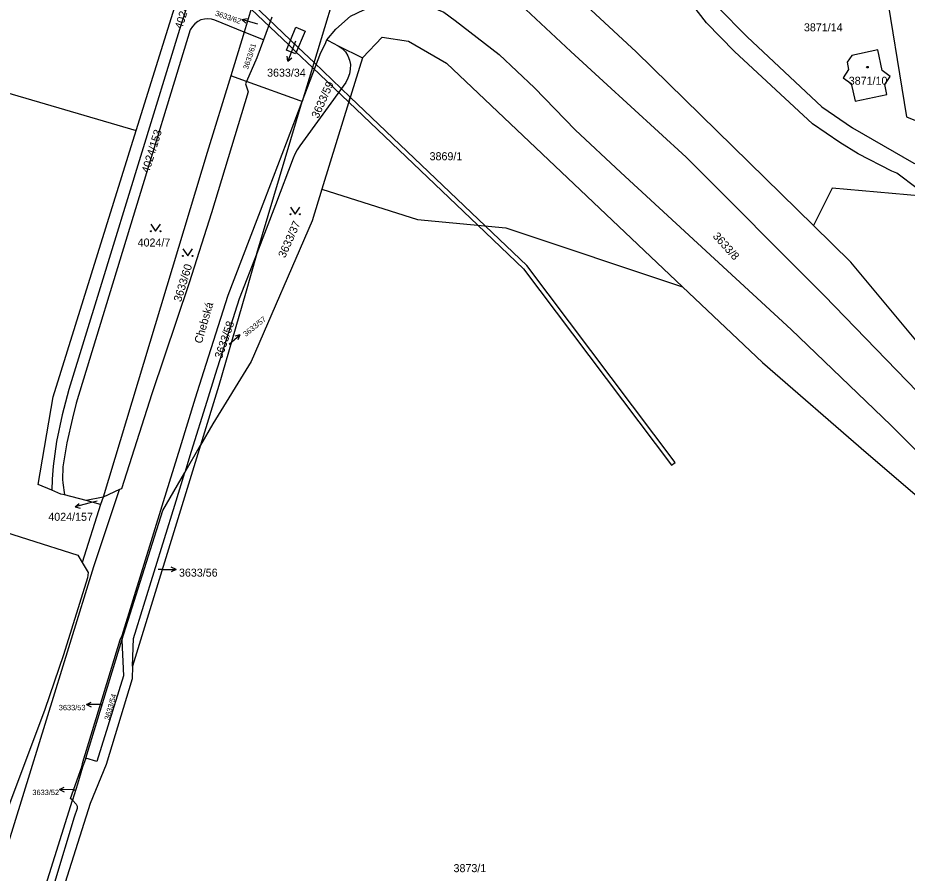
# Model space of a CAD drawing. Extents: x -869103 to -863415, y -1015889 to -1012477.
# Drawn here: x -867479.1 to -867290.2, y -1014822.1 to -1014640.5 of the extents above; entities that cross this region are included whole.
import ezdxf

# ---------------------------------------------------------------- set-up
doc = ezdxf.new("R2010")
doc.units = 0
for name, color, linetype in [('Hranice parcel', 7, 'Continuous'), ('Parcelní čísla', 7, 'Continuous'), ('Pop  PČ popisy', 7, 'Continuous'), ('Vnitřní kresba', 7, 'Continuous'), ('Věcná břemena k části', 7, 'Continuous'), ('Značky budov', 7, 'Continuous'), ('Značky kultur', 7, 'Continuous')]:
    doc.layers.add(name, color=color, linetype=linetype)

msp = doc.modelspace()

# ---------------------------------------------------------------- linework, layer by layer
at = {"layer": 'Hranice parcel'}
for p, q in [((-867429.51, -1014638.58), (-867431.04, -1014643.55)), ((-867425.18, -1014640.35), (-867426.94, -1014645.21)), ((-867431.04, -1014643.55), (-867433.88, -1014652.8)), ((-867426.94, -1014645.21), (-867431.04, -1014643.55)), ((-867411.05, -1014646.46), (-867405.89, -1014649.01)), ((-867310.1, -1014684.61), (-867347.74, -1014647.76)), ((-867388.08, -1014650.11), (-867337.92, -1014697.61)), ((-867433.88, -1014652.8), (-867438.9, -1014669.13)), ((-867430.53, -1014654.01), (-867433.88, -1014652.8)), ((-867428.33, -1014690.56), (-867418.71, -1014658.3)), ((-867438.9, -1014669.13), (-867460.96, -1014742.25)), ((-867414.51, -1014676.86), (-867416.6, -1014683.59)), ((-867337.92, -1014697.61), (-867320.94, -1014713.69)), ((-867437.67, -1014726.68), (-867440.29, -1014731.24)), ((-867440.29, -1014731.24), (-867454.73, -1014778.18)), ((-867443.65, -1014737.08), (-867440.29, -1014731.24)), ((-867464.56, -1014743.02), (-867469.22, -1014741.81)), ((-867460.96, -1014742.25), (-867464.56, -1014743.02)), ((-867461.53, -1014743.81), (-867464.56, -1014743.02)), ((-867460.96, -1014742.25), (-867461.53, -1014743.81)), ((-867461.53, -1014743.81), (-867465.42, -1014756.14)), ((-867464.66, -1014797.72), (-867456.99, -1014772.66)), ((-867464.66, -1014797.72), (-867465.37, -1014799.6)), ((-867465.51, -1014799.54), (-867465.37, -1014799.6))]:
    msp.add_line(p, q, dxfattribs=at)
for points in [[(-867287.5, -1014677.45), (-867288.07, -1014676.76), (-867292.37, -1014673.52), (-867293.48, -1014673.1), (-867300.63, -1014669.39), (-867304.49, -1014667.01), (-867310.29, -1014663.03), (-867326.84, -1014647.64), (-867332.8, -1014641.56), (-867342.92, -1014628.43), (-867346.06, -1014623.3), (-867347.78, -1014618.58), (-867348.19, -1014615.63), (-867348.13, -1014613.27), (-867347.6, -1014603.96), (-867344.59, -1014591.98)], [(-867433.43, -1014601.09), (-867433.8, -1014602.11), (-867434.25, -1014602.92), (-867435.13, -1014604.14), (-867436.07, -1014605.89), (-867436.8, -1014607.75), (-867437.23, -1014609.19), (-867437.54, -1014610.66), (-867437.73, -1014612.64), (-867437.77, -1014614.15), (-867437.63, -1014615.62), (-867437.5, -1014616.64), (-867437.46, -1014617.64), (-867437.62, -1014618.63), (-867441.1, -1014631.64), (-867444.5, -1014642.09), (-867461.61, -1014697.87), (-867468.25, -1014719.41), (-867469.72, -1014724.82), (-867470.91, -1014730.47), (-867471.61, -1014735.73), (-867471.83, -1014738.49), (-867471.9, -1014740.82)], [(-867453.98, -1014664.47), (-867445.06, -1014635.87), (-867437.43, -1014607.15), (-867436.16, -1014601.6)], [(-867347.74, -1014647.76), (-867371.73, -1014625.43), (-867384.55, -1014609.47)], [(-867410.73, -1014631.83), (-867417.19, -1014653.38), (-867418.71, -1014658.3)], [(-867295.23, -1014631.45), (-867290.36, -1014661.52), (-867276.07, -1014667.37)], [(-867331.08, -1014637.42), (-867330.51, -1014638.17), (-867324.21, -1014644.53), (-867308.34, -1014659.44), (-867301.8, -1014663.9), (-867288.76, -1014671.39), (-867286.75, -1014672.02), (-867283.53, -1014672.4), (-867279.99, -1014672.56)], [(-867558.52, -1014705.66), (-867534.26, -1014640.92), (-867453.98, -1014664.47)], [(-867431.04, -1014643.55), (-867437.26, -1014641.04), (-867437.99, -1014640.82), (-867438.73, -1014640.74), (-867439.48, -1014640.79), (-867440.24, -1014640.96), (-867440.9, -1014641.29), (-867441.51, -1014641.76), (-867441.97, -1014642.35), (-867442.52, -1014643.07), (-867466.7, -1014722.31), (-867467.5, -1014725.48), (-867468.69, -1014730.76), (-867469.55, -1014735.86), (-867469.64, -1014738.5), (-867469.55, -1014739.23), (-867469.22, -1014741.81)], [(-867420.07, -1014642.51), (-867418.07, -1014643.35), (-867420.1, -1014648.15), (-867422, -1014647.35), (-867420.07, -1014642.51)], [(-867426.94, -1014645.21), (-867428.32, -1014649.04), (-867430.53, -1014654.01)], [(-867418.71, -1014658.3), (-867414.73, -1014647.87), (-867413.85, -1014646.08), (-867413.48, -1014645.2), (-867413.18, -1014645.32), (-867411.05, -1014646.46)], [(-867405.89, -1014649.01), (-867401.73, -1014644.63), (-867396.14, -1014645.48), (-867388.08, -1014650.11)], [(-867411.05, -1014646.46), (-867410.23, -1014647), (-867409.53, -1014647.71), (-867409.02, -1014648.56), (-867408.64, -1014649.49), (-867408.47, -1014650.45), (-867408.49, -1014651.45), (-867408.67, -1014652.42), (-867408.99, -1014653.36), (-867409.45, -1014654.23), (-867419.17, -1014667.72), (-867419.74, -1014668.54), (-867420.24, -1014669.44), (-867420.64, -1014670.34), (-867424.4, -1014680.24), (-867428.33, -1014690.56)], [(-867405.89, -1014649.01), (-867409.77, -1014661.55), (-867414.51, -1014676.86)], [(-867295.48, -1014651.68), (-867296.42, -1014647.33), (-867301.94, -1014648.52), (-867302.93, -1014649.94), (-867302.63, -1014651.46), (-867303.8, -1014653.29), (-867302.08, -1014654.44), (-867301.22, -1014658.22), (-867294.5, -1014656.78), (-867294.91, -1014654.7), (-867293.79, -1014652.94), (-867295.48, -1014651.68)], [(-867430.53, -1014654.01), (-867430.76, -1014654.52), (-867430.18, -1014656.22), (-867437.95, -1014681.91), (-867442.69, -1014696.79), (-867450.63, -1014720.37), (-867457.05, -1014740.48), (-867457.48, -1014740.67), (-867460.96, -1014742.25)], [(-867418.71, -1014658.3), (-867419.12, -1014658.15), (-867430.53, -1014654.01)], [(-867456.94, -1014771.63), (-867448.16, -1014743.23), (-867444.63, -1014731.84), (-867441.35, -1014721.19), (-867439.62, -1014715.58), (-867434.43, -1014699.37), (-867426.65, -1014679.08), (-867422.06, -1014667.08), (-867418.71, -1014658.3)], [(-867471.9, -1014740.82), (-867474.82, -1014739.61), (-867471.6, -1014720.96), (-867453.98, -1014664.47)], [(-867414.51, -1014676.86), (-867394.2, -1014683.35), (-867375.45, -1014685.13), (-867337.92, -1014697.61)], [(-867287.01, -1014678.35), (-867306.13, -1014676.71), (-867310.1, -1014684.61)], [(-867416.6, -1014683.59), (-867429.51, -1014713.5), (-867437.67, -1014726.68)], [(-867254.63, -1014749.76), (-867275.28, -1014724.69), (-867302.19, -1014692.36), (-867310.1, -1014684.61)], [(-867428.33, -1014690.56), (-867432.07, -1014700.19), (-867437.21, -1014716.24), (-867438.97, -1014721.96), (-867442.25, -1014732.57), (-867443.65, -1014737.08)], [(-867428.33, -1014690.56), (-867430.71, -1014699.02), (-867436.4, -1014718.6), (-867440.29, -1014731.24)], [(-867320.94, -1014713.69), (-867298.9, -1014732.83), (-867276.64, -1014751.83), (-867259.64, -1014773.63)], [(-867541.29, -1014730.85), (-867466.34, -1014754.61), (-867465.42, -1014756.14)], [(-867456.99, -1014772.66), (-867448.28, -1014745.15), (-867443.65, -1014737.08)], [(-867454.73, -1014778.18), (-867454.55, -1014772.32), (-867445.78, -1014743.98), (-867443.65, -1014737.08)], [(-867469.22, -1014741.81), (-867469.95, -1014741.62), (-867471.9, -1014740.82)], [(-867465.42, -1014756.14), (-867464.14, -1014758.25), (-867464.3, -1014759.43), (-867469.41, -1014775.78), (-867473.39, -1014787.36), (-867481.12, -1014807.98)], [(-867465.51, -1014799.54), (-867465.32, -1014798.56), (-867457.36, -1014772.56), (-867456.94, -1014771.63)], [(-867456.94, -1014771.63), (-867456.8, -1014771.66), (-867456.99, -1014772.66)], [(-867456.99, -1014772.66), (-867456.69, -1014780.19), (-867462.3, -1014798.43), (-867464.66, -1014797.72)], [(-867454.73, -1014778.18), (-867454.82, -1014780.87), (-867460.37, -1014799.02), (-867463.74, -1014807.35), (-867473.06, -1014836.85), (-867482.63, -1014868.55), (-867482.43, -1014870.63), (-867482.46, -1014871.18), (-867484.75, -1014878.82), (-867485.09, -1014879.28), (-867486.13, -1014880.31), (-867491.29, -1014896.97), (-867497.13, -1014916.21), (-867496.87, -1014918.28), (-867506.3, -1014948.47)], [(-867467.48, -1014806.65), (-867467.91, -1014806.28), (-867465.51, -1014799.54)], [(-867465.37, -1014799.6), (-867466.4, -1014803.21), (-867467.48, -1014806.65)], [(-867513.9, -1014954.71), (-867490.48, -1014879.71), (-867467.48, -1014806.65)], [(-867467.48, -1014806.65), (-867466.72, -1014807.45), (-867466.5, -1014807.89), (-867466.51, -1014808.35), (-867467.17, -1014810.23), (-867471.35, -1014824.09), (-867475.05, -1014836.27), (-867484.78, -1014867.9), (-867488.21, -1014879.1), (-867493.44, -1014896.18), (-867501.05, -1014921.05), (-867501.2, -1014921.96), (-867500.92, -1014923.46), (-867504.02, -1014933.58), (-867508.68, -1014948.67), (-867510.85, -1014955.65), (-867513.27, -1014960.27)]]:
    msp.add_lwpolyline(points, dxfattribs=at)
at = {"layer": 'Pop  PČ popisy'}
for p, q in [((-867431.52, -1014640.87), (-867430.41, -1014640.67)), ((-867428.63, -1014641.7), (-867431.52, -1014640.87)), ((-867431.52, -1014640.87), (-867430.69, -1014641.63)), ((-867428.11, -1014641.85), (-867428.63, -1014641.7)), ((-867420.68, -1014646.95), (-867421.76, -1014649.75)), ((-867420.13, -1014645.48), (-867420.68, -1014646.95)), ((-867421.76, -1014649.75), (-867421.86, -1014648.64)), ((-867421.76, -1014649.75), (-867420.93, -1014649)), ((-867434.18, -1014709.82), (-867431.92, -1014707.85)), ((-867431.92, -1014707.85), (-867433, -1014708.13)), ((-867431.92, -1014707.85), (-867432.34, -1014708.89)), ((-867462.24, -1014743.1), (-867464.04, -1014743.59)), ((-867464.04, -1014743.59), (-867466.94, -1014744.37)), ((-867466.94, -1014744.37), (-867466.1, -1014743.62)), ((-867466.94, -1014744.37), (-867465.84, -1014744.59)), ((-867448.5, -1014757.62), (-867449.27, -1014757.62)), ((-867448.5, -1014757.62), (-867445.5, -1014757.62)), ((-867445.5, -1014757.62), (-867446.5, -1014757.12)), ((-867445.5, -1014757.62), (-867446.5, -1014758.12)), ((-867464.55, -1014786.31), (-867463.55, -1014785.81)), ((-867461.55, -1014786.31), (-867464.55, -1014786.31)), ((-867464.55, -1014786.31), (-867463.55, -1014786.81)), ((-867461.55, -1014786.31), (-867461.39, -1014786.31)), ((-867470.28, -1014804.36), (-867469.27, -1014803.87)), ((-867467.28, -1014804.41), (-867470.28, -1014804.36)), ((-867470.28, -1014804.36), (-867469.29, -1014804.88)), ((-867467.28, -1014804.41), (-867466.98, -1014804.41))]:
    msp.add_line(p, q, dxfattribs=at)
at = {"layer": 'Vnitřní kresba'}
for p, q in [((-867361.66, -1014647.69), (-867354.76, -1014653.97)), ((-867354.76, -1014653.97), (-867337.14, -1014670.1)), ((-867337.14, -1014670.1), (-867307.82, -1014699.48)), ((-867314.8, -1014706.67), (-867351.03, -1014673.38)), ((-867307.82, -1014699.48), (-867276.42, -1014731.91)), ((-867314.8, -1014706.67), (-867293.67, -1014726.97)), ((-867293.67, -1014726.97), (-867272.52, -1014748.25)), ((-867462.98, -1014756.99), (-867457.48, -1014740.67)), ((-867483.14, -1014822.1), (-867462.98, -1014756.99))]:
    msp.add_line(p, q, dxfattribs=at)
for points in [[(-867392.42, -1014617.17), (-867391.16, -1014620.98), (-867389.69, -1014623.74), (-867388.36, -1014625.26), (-867386.21, -1014627.08), (-867382.09, -1014629.88), (-867379.7, -1014631.64), (-867373.35, -1014636.76), (-867361.66, -1014647.69)], [(-867413.48, -1014645.2), (-867411.57, -1014642.93), (-867408.44, -1014640.17), (-867405.59, -1014638.81), (-867400.76, -1014637.34), (-867397.39, -1014637.11), (-867394.28, -1014637.48), (-867391.38, -1014638.16), (-867388.59, -1014639.33), (-867386.18, -1014641.06), (-867376.83, -1014648.32), (-867369.32, -1014655.41), (-867360.7, -1014664.32), (-867351.03, -1014673.38)]]:
    msp.add_lwpolyline(points, dxfattribs=at)
at = {"layer": 'Věcná břemena k části'}
for points in [[(-867429.53, -1014638.66), (-867421.56, -1014646.26), (-867419.95, -1014647.8), (-867416.5, -1014651.09), (-867408.81, -1014658.43), (-867408.48, -1014657.36), (-867416.18, -1014650.01), (-867419.53, -1014646.81), (-867421.16, -1014645.26), (-867429.2, -1014637.59)], [(-867408.48, -1014657.36), (-867408.81, -1014658.43), (-867381.4, -1014684.57), (-867371.71, -1014693.8), (-867340.26, -1014735.5), (-867339.46, -1014734.9), (-867370.97, -1014693.13), (-867379.79, -1014684.72)]]:
    msp.add_lwpolyline(points, close=True, dxfattribs=at)
at = {"layer": 'Značky budov'}
msp.add_circle((-867298.62, -1014650.99), 0.175, dxfattribs=at)
at = {"layer": 'Značky kultur'}
for points in [[(-867421.17, -1014680.71), (-867420.17, -1014682.21), (-867419.17, -1014680.71)], [(-867450.83, -1014684.32), (-867449.83, -1014685.82), (-867448.83, -1014684.32)], [(-867444.02, -1014689.58), (-867443.02, -1014691.08), (-867442.02, -1014689.58)]]:
    msp.add_lwpolyline(points, dxfattribs=at)
for centre in [(-867421.17, -1014682.21), (-867419.17, -1014682.21), (-867450.83, -1014685.82), (-867448.83, -1014685.82), (-867444.02, -1014691.08), (-867442.02, -1014691.08)]:
    msp.add_circle(centre, 0.1, dxfattribs=at)

# ---------------------------------------------------------------- texts
at = {"layer": 'Parcelní čísla'}
for s, height, rotation, p in [('4024/154', 1.7, 73, (-867444.19, -1014643.03)), ('3633/62', 1.139, 341, (-867437.3, -1014639.99)), ('3633/61', 1.139, 72, (-867430.21, -1014651.56)), ('3633/59', 1.7, 66, (-867415.28, -1014661.99)), ('4024/153', 1.7, 73, (-867451.25, -1014673.61)), ('3633/37', 1.7, 66, (-867422.35, -1014691.63)), ('3633/8', 1.7, 312, (-867331.6, -1014686.96)), ('3633/60', 1.7, 73, (-867444.44, -1014700.95)), ('3633/58', 1.7, 71, (-867435.77, -1014713.02)), ('3633/57', 1.139, 39, (-867430.67, -1014708.28)), ('3633/54', 1.139, 74, (-867459.68, -1014789.71))]:
    msp.add_text(s, height=height, rotation=rotation, dxfattribs=at).set_placement(p)
for s, height, p in [('3871/14', 1.7, (-867312.12, -1014643.38)), ('3633/34', 1.7, (-867426.16, -1014653.01)), ('3871/10', 1.7, (-867302.6, -1014654.72)), ('3869/1', 1.7, (-867391.64, -1014670.75)), ('4024/7', 1.7, (-867453.66, -1014689.07)), ('4024/157', 1.7, (-867472.63, -1014747.3)), ('3633/56', 1.7, (-867444.88, -1014759.16)), ('3633/53', 1.139, (-867470.41, -1014787.52)), ('3633/52', 1.139, (-867476.02, -1014805.53)), ('3873/1', 1.7, (-867386.55, -1014821.9))]:
    msp.add_text(s, height=height, dxfattribs=at).set_placement(p)
at = {"layer": 'Pop  PČ popisy'}
msp.add_text('Chebská', height=1.7, rotation=74, dxfattribs=at).set_placement((-867440.03, -1014709.79))

doc.saveas('drawing.dxf')
